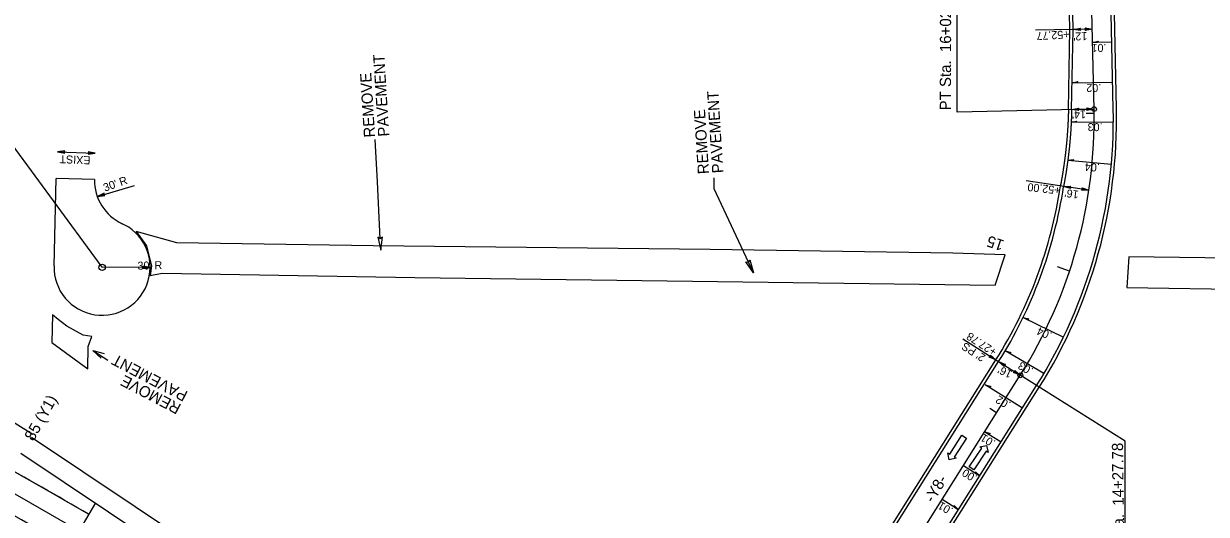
# Model space of a CAD drawing. Extents: x 2389694 to 2405615, y 546931 to 573532.
# Drawn here: x 2396739 to 2397478, y 553774 to 554080 of the extents above; entities that cross this region are included whole.
import ezdxf

# ---------------------------------------------------------------- set-up
doc = ezdxf.new("R2010")
doc.units = 0
for name, color, linetype in [('Old_Level_11', 7, 'Continuous'), ('Prop Cable Guiderail Double Face', 7, 'Continuous'), ('Prop Dimension', 7, 'Continuous'), ('Prop Dimension Text', 7, 'Continuous'), ('Prop DSN Text', 7, 'Continuous'), ('Prop EOT', 7, 'Continuous'), ('Prop Hatching', 7, 'Continuous'), ('Prop Horizontal Alignment', 7, 'Continuous'), ('Prop Horizontal Alignment Curve and Spiral Data', 7, 'Continuous'), ('Prop Horizontal Alignment Station Label', 7, 'Continuous'), ('Prop Horizontal Alignment Tick Label', 7, 'Continuous'), ('Prop Horizontal Alignment Tick Large', 7, 'Continuous'), ('Prop Horizontal Alignment Tick Small', 7, 'Continuous'), ('Prop Lane Arrow Through CELL', 7, 'Continuous'), ('Prop Lane Lines', 7, 'Continuous'), ('Prop Super Arrow 1 Lane CELL', 7, 'Continuous'), ('Prop Superelevation Label', 7, 'Continuous')]:
    doc.layers.add(name, color=color, linetype=linetype)

# ---------------------------------------------------------------- blocks, each defined once
blk = doc.blocks.new('TERM')
at = {"layer": 'Old_Level_11'}
blk.add_lwpolyline([(-0.01375, 0.00225), (0, 0), (-0.01375, -0.0025), (-0.012, 0)], close=True, dxfattribs=at)

msp = doc.modelspace()

# ---------------------------------------------------------------- linework, layer by layer
at = {"layer": 'Prop Cable Guiderail Double Face'}
msp.add_arc((2394828.31, 550434.92), 3824, 59.69891, 72.33337, dxfattribs=at)
at = {"layer": 'Prop Dimension'}
for p, q in [((2397406.33, 554076.73), (2397370.79, 554076.01)), ((2397393.39, 554026.5), (2397407.39, 554026.75)), ((2396959.91, 553981.25), (2396958.27, 554007.85)), ((2396759.96, 554000.13), (2396783.54, 553999.17)), ((2397404.19, 553976.15), (2397365.08, 553981.97)), ((2396784.97, 553972.17), (2396808, 553979.14)), ((2396961.5, 553945.73), (2396959.91, 553981.25)), ((2396817.77, 553927.91), (2396787.77, 553927.95)), ((2397325.33, 553883.16), (2397351.17, 553866.89)), ((2396782.01, 553876.01), (2396791.42, 553869.88)), ((2397347.78, 553869.02), (2397361.32, 553860.49))]:
    msp.add_line(p, q, dxfattribs=at)
for points in [[(2397398.84, 554075.83), (2397394.33, 554076.49), (2397398.83, 554077.41), (2397398.27, 554076.59)], [(2397401.82, 554077.48), (2397406.32, 554076.73), (2397401.8, 554075.91), (2397402.37, 554076.71)], [(2397397.91, 554025.83), (2397393.39, 554026.5), (2397397.9, 554027.41), (2397397.34, 554026.59)], [(2397402.89, 554027.52), (2397407.39, 554026.75), (2397402.87, 554025.94), (2397403.44, 554026.74)], [(2396764.49, 554000.72), (2396759.96, 554000.13), (2396764.45, 553999.14), (2396763.91, 553999.97)], [(2396779.02, 553998.58), (2396783.54, 553999.17), (2396779.06, 554000.15), (2396779.6, 553999.33)], [(2397392.7, 553977.1), (2397388.36, 553978.5), (2397392.95, 553978.66), (2397392.27, 553977.95)], [(2397399.88, 553977.64), (2397404.19, 553976.15), (2397399.59, 553976.09), (2397400.29, 553976.79)], [(2396789.06, 553974.21), (2396784.97, 553972.17), (2396789.54, 553972.71), (2396788.76, 553973.31)], [(2396813.27, 553927.15), (2396817.77, 553927.91), (2396813.24, 553928.72), (2396813.82, 553927.92)], [(2397342.69, 553873.14), (2397346.09, 553870.09), (2397341.83, 553871.82), (2397342.75, 553872.19)], [(2397351.18, 553865.97), (2397347.78, 553869.02), (2397352.04, 553867.29), (2397351.12, 553866.92)], [(2397357.93, 553863.55), (2397361.32, 553860.49), (2397357.06, 553862.23), (2397357.98, 553862.6)]]:
    msp.add_lwpolyline(points, close=True, dxfattribs=at)
for points in [[(2397194.65, 553924.56), (2397170.13, 553976.96), (2397170.13, 553983.77)], [(2396787.28, 553871.09), (2396782.01, 553876.01), (2396788.98, 553874.15)]]:
    msp.add_lwpolyline(points, dxfattribs=at)
msp.add_circle((2396787.77, 553927.95), 2, dxfattribs=at)
at = {"layer": 'Prop EOT'}
for p, q in [((2397392.33, 554076.44), (2397386.47, 554350.74)), ((2397394.33, 554076.49), (2397388.47, 554350.78)), ((2397419.39, 554027.01), (2397413.53, 554301.3)), ((2397421.39, 554027.05), (2397415.53, 554301.35)), ((2397391.39, 554026.49), (2397392.33, 554076.52)), ((2397393.39, 554026.46), (2397394.33, 554076.49)), ((2396757.78, 553928.82), (2396759.06, 553983.35)), ((2396782.97, 553982.79), (2396759.06, 553983.35)), ((2396501.54, 553974.12), (2396744.47, 553823.66)), ((2397263.62, 553739.11), (2397346.09, 553870.09)), ((2397265.31, 553738.05), (2397347.78, 553869.02)), ((2397289, 553723.13), (2397371.47, 553854.1)), ((2397290.69, 553722.06), (2397373.17, 553853.03)), ((2396743.76, 553821.75), (2396963.94, 553674.9)), ((2396737.1, 553811.76), (2396957.29, 553664.92))]:
    msp.add_line(p, q, dxfattribs=at)
for centre, radius, start, end in [((2394828.31, 550434.92), 3867, 59.69891, 109.59769), ((2394828.31, 550434.92), 3843, 59.69891, 123.9393), ((2394828.31, 550434.92), 3839, 59.69891, 123.9393), ((2394828.31, 550434.92), 3801, 59.69891, 123.9393), ((2394828.31, 550434.92), 3797, 59.69891, 123.9393), ((2397107.46, 554020.35), 312, 327.80154, 1.22316), ((2397107.46, 554020.35), 314, 327.80154, 1.22316), ((2396812.96, 553982.41), 30, 179.26968, 245.16959), ((2397107.46, 554020.35), 282, 327.80154, 351.52676), ((2397107.46, 554020.35), 284, 327.80154, 351.52676), ((2396787.77, 553927.95), 30, 178.33546, 66.98976)]:
    msp.add_arc(centre, radius, start, end, dxfattribs=at)
for points in [[(2397391.39, 554026.5), (2397391.38, 554025.85), (2397391.36, 554025.2), (2397391.35, 554024.55), (2397391.33, 554023.9), (2397391.31, 554023.25), (2397391.29, 554022.6), (2397391.27, 554021.95), (2397391.24, 554021.3), (2397391.22, 554020.65), (2397391.19, 554020), (2397391.16, 554019.35), (2397391.13, 554018.7), (2397391.1, 554018.06), (2397391.07, 554017.41), (2397391.03, 554016.76), (2397391, 554016.11), (2397390.96, 554015.46), (2397390.92, 554014.82), (2397390.88, 554014.17), (2397390.84, 554013.52), (2397390.79, 554012.87), (2397390.75, 554012.23), (2397390.7, 554011.58), (2397390.65, 554010.93), (2397390.61, 554010.29), (2397390.55, 554009.64), (2397390.5, 554008.99), (2397390.45, 554008.35), (2397390.39, 554007.7), (2397390.34, 554007.05), (2397390.28, 554006.41), (2397390.22, 554005.76), (2397390.16, 554005.12), (2397390.1, 554004.47), (2397390.03, 554003.83), (2397389.97, 554003.18), (2397389.9, 554002.54), (2397389.83, 554001.9), (2397389.76, 554001.25), (2397389.69, 554000.61), (2397389.62, 553999.96), (2397389.54, 553999.32), (2397389.47, 553998.68), (2397389.39, 553998.04), (2397389.31, 553997.39), (2397389.23, 553996.75), (2397389.15, 553996.11), (2397389.07, 553995.47), (2397388.98, 553994.83), (2397388.89, 553994.18), (2397388.81, 553993.54), (2397388.72, 553992.9), (2397388.63, 553992.26), (2397388.54, 553991.62), (2397388.44, 553990.98), (2397388.35, 553990.34), (2397388.25, 553989.7), (2397388.15, 553989.06), (2397388.05, 553988.43), (2397387.95, 553987.79), (2397387.85, 553987.15), (2397387.75, 553986.51), (2397387.64, 553985.87), (2397387.54, 553985.24), (2397387.43, 553984.6), (2397387.32, 553983.96), (2397387.21, 553983.33), (2397387.1, 553982.69), (2397386.98, 553982.05), (2397386.87, 553981.42), (2397386.75, 553980.78), (2397386.63, 553980.15), (2397386.39, 553978.88)], [(2397393.39, 554026.46), (2397393.38, 554025.8), (2397393.36, 554025.15), (2397393.35, 554024.49), (2397393.33, 554023.84), (2397393.31, 554023.18), (2397393.29, 554022.53), (2397393.26, 554021.88), (2397393.24, 554021.22), (2397393.21, 554020.57), (2397393.19, 554019.92), (2397393.16, 554019.26), (2397393.13, 554018.61), (2397393.1, 554017.96), (2397393.06, 554017.3), (2397393.03, 554016.65), (2397392.99, 554016), (2397392.95, 554015.35), (2397392.92, 554014.69), (2397392.87, 554014.04), (2397392.83, 554013.39), (2397392.79, 554012.74), (2397392.74, 554012.09), (2397392.7, 554011.43), (2397392.65, 554010.78), (2397392.6, 554010.13), (2397392.55, 554009.48), (2397392.5, 554008.83), (2397392.44, 554008.18), (2397392.39, 554007.53), (2397392.33, 554006.88), (2397392.27, 554006.23), (2397392.21, 554005.58), (2397392.15, 554004.93), (2397392.09, 554004.28), (2397392.02, 554003.63), (2397391.96, 554002.98), (2397391.89, 554002.33), (2397391.82, 554001.68), (2397391.75, 554001.03), (2397391.68, 554000.39), (2397391.6, 553999.74), (2397391.53, 553999.09), (2397391.45, 553998.44), (2397391.37, 553997.8), (2397391.3, 553997.15), (2397391.21, 553996.5), (2397391.13, 553995.85), (2397391.05, 553995.21), (2397390.96, 553994.56), (2397390.88, 553993.92), (2397390.79, 553993.27), (2397390.7, 553992.63), (2397390.61, 553991.98), (2397390.52, 553991.34), (2397390.42, 553990.69), (2397390.33, 553990.05), (2397390.23, 553989.4), (2397390.13, 553988.76), (2397390.03, 553988.12), (2397389.93, 553987.47), (2397389.83, 553986.83), (2397389.72, 553986.19), (2397389.62, 553985.55), (2397389.51, 553984.9), (2397389.4, 553984.26), (2397389.29, 553983.62), (2397389.18, 553982.98), (2397389.07, 553982.34), (2397388.95, 553981.7), (2397388.84, 553981.06), (2397388.72, 553980.42), (2397388.6, 553979.78), (2397388.36, 553978.5)]]:
    msp.add_spline(points, degree=3, dxfattribs=at)
at = {"layer": 'Prop Hatching'}
for points in [[(2396809.01, 553950.24), (2396815.49, 553941.44), (2396818.73, 553928.93), (2396817.81, 553922.91), (2396825.22, 553924.3), (2396983.1, 553921.52), (2397345.6, 553916.8), (2397351.86, 553935.7), (2397319.25, 553936.82), (2397167.57, 553939.12), (2396957.1, 553941.4), (2396834.49, 553943.23)], [(2397427.87, 553915.27), (2397585.65, 553912.74), (2397714.81, 553908.46), (2397715.22, 553933.11), (2397697.42, 553932.81), (2397555.98, 553932.77), (2397429.12, 553934.45)], [(2396756.31, 553880.9), (2396778.92, 553864.55), (2396779.01, 553878.45), (2396781.29, 553884.69), (2396775.92, 553885.54), (2396765.75, 553891.19), (2396760.38, 553895.43), (2396756.7, 553898.26)]]:
    msp.add_lwpolyline(points, close=True, dxfattribs=at)
at = {"layer": 'Prop Horizontal Alignment'}
for p, q in [((2397407.39, 554026.75), (2397400.47, 554351.04)), ((2397133.38, 553498.51), (2397361.32, 553860.49))]:
    msp.add_line(p, q, dxfattribs=at)
for centre, radius, start, end in [((2394828.31, 550434.92), 3820, 59.69891, 123.9393), ((2397107.46, 554020.35), 300, 327.80154, 1.22316)]:
    msp.add_arc(centre, radius, start, end, dxfattribs=at)
at = {"layer": 'Prop Horizontal Alignment Curve and Spiral Data'}
msp.add_line((2396787.77, 553927.95), (2396694.69, 554054.78), dxfattribs=at)
at = {"layer": 'Prop Horizontal Alignment Station Label'}
for p, q in [((2397321.85, 554024.93), (2397321.99, 554102.42)), ((2397405.89, 554026.72), (2397321.85, 554024.93)), ((2397426.79, 553819.27), (2397361.32, 553860.49)), ((2397426.72, 553738.85), (2397426.79, 553819.27))]:
    msp.add_line(p, q, dxfattribs=at)
for centre in [(2397407.39, 554026.75), (2397361.32, 553860.49)]:
    msp.add_circle(centre, 1.5, dxfattribs=at)
at = {"layer": 'Prop Horizontal Alignment Tick Large'}
msp.add_line((2397392.11, 553925.63), (2397384.52, 553928.16), dxfattribs=at)
at = {"layer": 'Prop Horizontal Alignment Tick Small'}
for p, q in [((2397407.44, 554023.98), (2397402.44, 554023.92)), ((2397346.52, 553836.99), (2397342.29, 553839.66))]:
    msp.add_line(p, q, dxfattribs=at)
at = {"layer": 'Prop Lane Arrow Through CELL'}
for p, q in [((2397317.27, 553811.22), (2397324.86, 553822.99)), ((2397327.63, 553821.2), (2397320.04, 553809.43)), ((2397324.86, 553822.99), (2397327.63, 553821.2)), ((2397316.99, 553807.65), (2397316.01, 553812.03)), ((2397316.01, 553812.03), (2397317.27, 553811.22)), ((2397329.48, 553803.25), (2397337.2, 553814.92)), ((2397339.95, 553813.1), (2397332.23, 553801.43)), ((2397335.95, 553815.75), (2397340.27, 553816.67)), ((2397337.2, 553814.92), (2397335.95, 553815.75)), ((2397341.2, 553812.27), (2397339.95, 553813.1)), ((2397340.27, 553816.67), (2397341.2, 553812.27)), ((2397321.31, 553808.62), (2397316.99, 553807.65)), ((2397320.04, 553809.43), (2397321.31, 553808.62)), ((2397332.23, 553801.43), (2397329.48, 553803.25))]:
    msp.add_line(p, q, dxfattribs=at)
at = {"layer": 'Prop Lane Lines'}
for radius, end in [(3855, 123.9393), (3867, 61.70573)]:
    msp.add_arc((2394828.31, 550434.92), radius, 59.69891, end, dxfattribs=at)
at = {"layer": 'Prop Super Arrow 1 Lane CELL'}
for p, q in [((2397418.5, 554068.67), (2397406.5, 554068.41)), ((2397393.7, 554043.14), (2397419.03, 554043.68)), ((2397419.45, 554018.35), (2397393.12, 554018.52)), ((2397391, 553994.83), (2397418.2, 553992.38)), ((2397363.08, 553896.6), (2397388.28, 553884.4)), ((2397375.99, 553861.5), (2397351.89, 553875.76)), ((2397362.6, 553840), (2397339.47, 553854.57)), ((2397339.12, 553825.24), (2397349.27, 553818.84)), ((2397325.8, 553804.08), (2397335.95, 553797.69)), ((2397322.63, 553776.54), (2397312.48, 553782.93)), ((2396783.56, 553780.78), (2396767.27, 553752.91))]:
    msp.add_line(p, q, dxfattribs=at)
for points in [[(2397406.5, 554068.41), (2397409.99, 554069.26), (2397409.45, 554068.46)], [(2397393.7, 554043.14), (2397397.19, 554044.01), (2397396.65, 554043.2)], [(2397393.12, 554018.52), (2397396.62, 554019.32), (2397396.07, 554018.52)], [(2397391, 553994.83), (2397394.56, 553995.28), (2397393.93, 553994.54)], [(2397363.08, 553896.6), (2397366.59, 553895.84), (2397365.75, 553895.35)], [(2397351.89, 553875.76), (2397355.32, 553874.68), (2397354.44, 553874.27)], [(2397339.47, 553854.57), (2397342.86, 553853.38), (2397341.96, 553853)], [(2397339.12, 553825.24), (2397342.51, 553824.05), (2397341.61, 553823.66)], [(2397335.95, 553797.69), (2397333.39, 553800.2), (2397333.44, 553799.23)], [(2397322.63, 553776.54), (2397320.07, 553779.05), (2397320.12, 553778.08)]]:
    msp.add_lwpolyline(points, close=True, dxfattribs=at)

# ---------------------------------------------------------------- block references
at = {"layer": 'Prop DSN Text', "xscale": 600}
for p, yscale, rotation in [((2396961.83, 553938.54), -600.0000000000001, -87.43118332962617), ((2397194.65, 553924.56), 600, -64.92947297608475)]:
    msp.add_blockref('TERM', p, dxfattribs=dict(at, yscale=yscale, rotation=rotation))

# ---------------------------------------------------------------- texts
at = {"layer": 'Old_Level_11'}
for s, rotation, p in [('PAVEMENT', 93.649, (2397175.92, 553986.91)), ('REMOVE', 93.649, (2397166.94, 553986.34)), ('PAVEMENT', 152.32031, (2396841.91, 553850)), ('REMOVE', 152.32031, (2396837.73, 553842.03))]:
    msp.add_text(s, height=7, rotation=rotation, dxfattribs=at).set_placement(p)
at = {"layer": 'Prop Dimension Text'}
for s, height, rotation, p in [('+52.77', 5, 183.36593, (2397391.88, 554076)), ("12'", 5, 182.16023, (2397403.09, 554074.89)), ('PAVEMENT', 7, 93.53822, (2396967.22, 554009.8)), ('REMOVE', 7, 93.53822, (2396958.36, 554009.25)), ("14'", 5, 182.04676, (2397402.24, 554025.98)), ('EXIST', 5, 177.67237, (2396780.62, 553997.23)), ("30' R", 5, 19.5239, (2396789.55, 553975.15)), ('+52.00', 5, 173.74181, (2397386.65, 553978.35)), ("16'", 5, 172.5361, (2397398.02, 553975.73)), ("30' R", 5, 1.57557, (2396810, 553926.4)), ('+27.78', 5, 147.21501, (2397347.17, 553876.47)), ("2' PS", 5, 147.21501, (2397340.06, 553872.8)), ("16'", 5, 154.60391, (2397356.74, 553862.88))]:
    msp.add_text(s, height=height, rotation=rotation, dxfattribs=at).set_placement(p)
at = {"layer": 'Prop Horizontal Alignment Curve and Spiral Data'}
for s, rotation, p in [('85 (Y1)', 60.52947, (2396744.92, 553818.91)), ('-Y8-', 59.21477, (2397306.91, 553780.34))]:
    msp.add_text(s, height=7, rotation=rotation, dxfattribs=at).set_placement(p)
at = {"layer": 'Prop Horizontal Alignment Station Label'}
for s, rotation, p in [('PT Sta.  16+02.77', 89.8913, (2397318.01, 554025.97)), ('PC Sta.  14+27.78', 90.69514, (2397426.42, 553741.64))]:
    msp.add_text(s, height=7, rotation=rotation, dxfattribs=at).set_placement(p)
at = {"layer": 'Prop Horizontal Alignment Tick Label'}
msp.add_text('15', height=7, rotation=161.59549, dxfattribs=at).set_placement((2397351.76, 553944.58))
at = {"layer": 'Prop Superelevation Label'}
for s, rotation, p in [('.01', 179.44783, (2397415.15, 554067.44)), ('.02', 179.44783, (2397411.89, 554042.4)), ('.03', 179.44783, (2397412.71, 554017.95)), ('.04', 176.13769, (2397411.14, 553992.57)), ('.04', 155.43305, (2397381.59, 553886.95)), ('.03', 148.8425, (2397369.84, 553864.47)), ('.02', 149.38244, (2397355.86, 553843.35)), ('.01', 148.65007, (2397346.36, 553819.4)), ('.00', 148.65007, (2397334.9, 553797.51)), ('.01', 149.59504, (2397319.8, 553777.18))]:
    msp.add_text(s, height=5, rotation=rotation, dxfattribs=at).set_placement(p)

doc.saveas('drawing.dxf')
